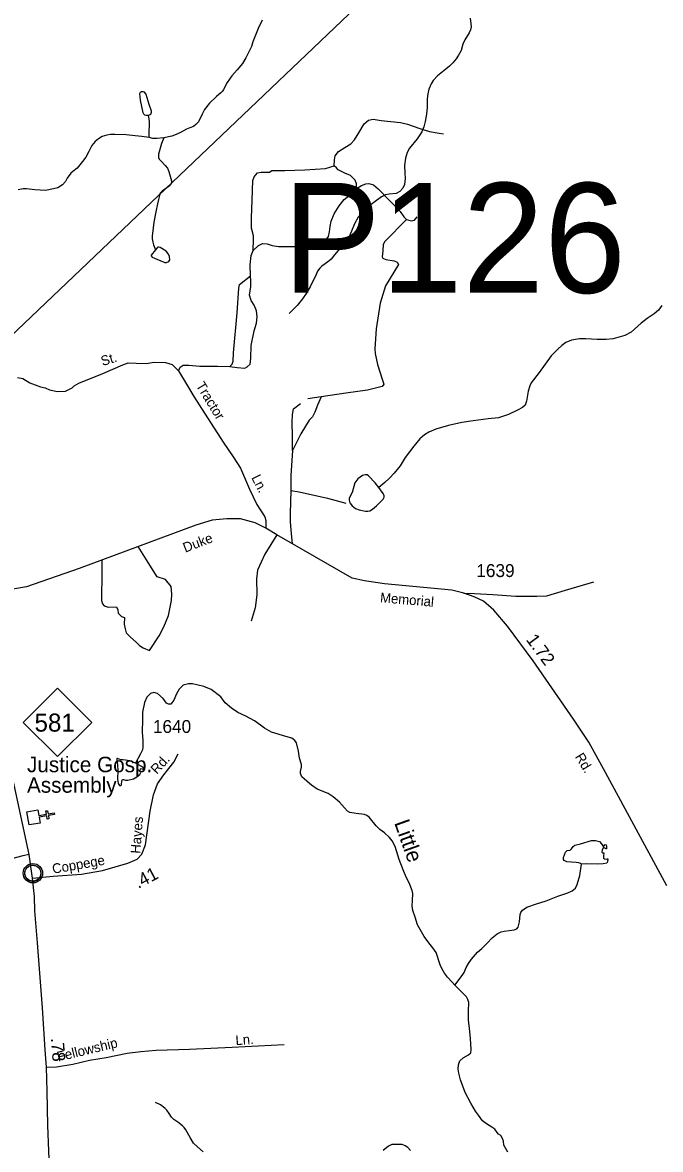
# Model space of a CAD drawing. Extents: x 2126262 to 2293712, y 749403 to 919119.
# Drawn here: x 2245710 to 2251899, y 835686 to 846622 of the extents above; entities that cross this region are included whole.
import ezdxf

# ---------------------------------------------------------------- set-up
doc = ezdxf.new("R2010")
doc.units = 0
for name, color, linetype in [('Exist Civil Demographics Community CELL', 7, 'Continuous'), ('Exist Cultural Church CELL', 7, 'Continuous'), ('Exist Cultural Church Label', 7, 'Continuous'), ('Exist Hydrographic Creek Single Shore', 7, 'Continuous'), ('Exist Hydrographic Creek Single Shore Label', 7, 'Continuous'), ('Exist Hydrographic Misc Water Feature', 7, 'Continuous'), ('Exist Hydrographic Pond Under 1500 Sq Ft', 7, 'Continuous'), ('Exist Road Non-System Type 51', 7, 'Continuous'), ('Exist Road Non-System Type 51 Label', 7, 'Continuous'), ('Exist Road Primary NC Attributed', 7, 'Continuous'), ('Exist Road Primary NC Service Mileage Hundredths English Label', 7, 'Continuous'), ('Exist Road Primary NC Shield CELL', 7, 'Continuous'), ('Exist Road Primary NC Shield Number Label', 7, 'Continuous'), ('Exist Road Secondary Mileage Hundredths English Label', 7, 'Continuous'), ('Exist Road Secondary Structure Pipe Number Label', 7, 'Continuous'), ('Exist Road Secondary Type 41 Attributed', 7, 'Continuous'), ('Exist Road Secondary Type 51 Attributed', 7, 'Continuous'), ('Exist Road Secondary Type 51 Label', 7, 'Continuous'), ('Exist Road Secondary Type 51 Number Label', 7, 'Continuous'), ('Exist Utilities Electrical Transmission Line', 7, 'Continuous')]:
    doc.layers.add(name, color=color, linetype=linetype)

msp = doc.modelspace()

# ---------------------------------------------------------------- linework, layer by layer
at = {"layer": 'Exist Civil Demographics Community CELL'}
msp.add_lwpolyline([(2245732, 838379), (2245733, 838385), (2245735, 838391), (2245738, 838398), (2245741, 838404), (2245744, 838410), (2245748, 838415), (2245752, 838419), (2245756, 838424), (2245762, 838429), (2245767, 838432), (2245772, 838435), (2245777, 838438), (2245783, 838440), (2245788, 838442), (2245793, 838443), (2245798, 838444), (2245802, 838444), (2245808, 838445), (2245813, 838444), (2245818, 838444), (2245823, 838443), (2245828, 838442), (2245833, 838441), (2245838, 838439), (2245845, 838436), (2245851, 838433), (2245856, 838429), (2245861, 838425), (2245865, 838422), (2245869, 838418), (2245873, 838413), (2245876, 838408), (2245879, 838403), (2245881, 838398), (2245883, 838393), (2245885, 838388), (2245886, 838384), (2245887, 838377), (2245888, 838373), (2245888, 838367), (2245888, 838361), (2245887, 838355), (2245886, 838350), (2245885, 838344), (2245883, 838338), (2245881, 838333), (2245877, 838327), (2245874, 838321), (2245871, 838317), (2245867, 838312), (2245861, 838307), (2245856, 838303), (2245851, 838299), (2245847, 838297), (2245840, 838294), (2245833, 838291), (2245827, 838290), (2245820, 838288), (2245816, 838288), (2245811, 838287), (2245806, 838287), (2245802, 838288), (2245796, 838289), (2245790, 838290), (2245785, 838291), (2245780, 838293), (2245776, 838295), (2245772, 838297), (2245765, 838301), (2245759, 838306), (2245754, 838310), (2245750, 838315), (2245747, 838319), (2245744, 838323), (2245740, 838330), (2245738, 838334), (2245736, 838338), (2245734, 838346), (2245732, 838353), (2245732, 838358), (2245731, 838365), (2245731, 838369), (2245732, 838376)], close=True, dxfattribs=at)
msp.add_lwpolyline([(2245732, 838379), (2245733, 838385), (2245735, 838391), (2245738, 838398), (2245741, 838404), (2245744, 838410), (2245748, 838415), (2245752, 838419), (2245756, 838424), (2245762, 838429), (2245767, 838432), (2245772, 838435), (2245777, 838438), (2245783, 838440), (2245788, 838442), (2245793, 838443), (2245798, 838444), (2245802, 838444), (2245808, 838445), (2245813, 838444), (2245818, 838444), (2245823, 838443), (2245828, 838442), (2245833, 838441), (2245838, 838439), (2245845, 838436), (2245851, 838433), (2245856, 838429), (2245861, 838425), (2245865, 838422), (2245869, 838418), (2245873, 838413), (2245876, 838408), (2245879, 838403), (2245881, 838398), (2245883, 838393), (2245885, 838388), (2245886, 838384), (2245887, 838377), (2245888, 838373), (2245888, 838367), (2245888, 838361), (2245887, 838355), (2245886, 838350), (2245885, 838344), (2245883, 838338), (2245881, 838333), (2245877, 838327), (2245874, 838321), (2245871, 838317), (2245867, 838312), (2245861, 838307), (2245856, 838303), (2245851, 838299), (2245847, 838297), (2245840, 838294), (2245833, 838291), (2245827, 838290), (2245820, 838288), (2245816, 838288), (2245811, 838287), (2245806, 838287), (2245802, 838288), (2245796, 838289), (2245790, 838290), (2245785, 838291), (2245780, 838293), (2245776, 838295), (2245772, 838297), (2245765, 838301), (2245759, 838306), (2245754, 838310), (2245750, 838315), (2245747, 838319), (2245744, 838323), (2245740, 838330), (2245738, 838334), (2245736, 838338), (2245734, 838346), (2245732, 838353), (2245732, 838358), (2245731, 838365), (2245731, 838369), (2245732, 838376)], close=True, dxfattribs=at)
for radius in [94.3, 94.3, 76.7, 76.7]:
    msp.add_circle((2245810, 838367), radius, dxfattribs=at)
at = {"layer": 'Exist Cultural Church CELL'}
msp.add_lwpolyline([(2245857, 838982), (2245867, 838926), (2245942, 838939), (2245936, 838971), (2245952, 838973), (2245958, 838942), (2246017, 838952), (2246020, 838937), (2245960, 838926), (2245966, 838895), (2245950, 838892), (2245945, 838923), (2245870, 838910), (2245880, 838853), (2245775, 838835), (2245752, 838964)], close=True, dxfattribs=at)
at = {"layer": 'Exist Hydrographic Creek Single Shore'}
for points in [[(2251911, 843876), (2251881, 843832), (2251838, 843794), (2251769, 843751), (2251712, 843703), (2251615, 843617), (2251554, 843585), (2251441, 843553), (2251372, 843547), (2251284, 843545), (2251176, 843554), (2251114, 843552), (2251036, 843539), (2250982, 843516), (2250941, 843489), (2250904, 843451), (2250837, 843387), (2250722, 843225), (2250645, 843127), (2250632, 843097), (2250614, 843045), (2250598, 842947), (2250587, 842910), (2250561, 842886), (2250512, 842859), (2250425, 842818), (2250329, 842787), (2250226, 842777), (2250081, 842758), (2249972, 842740), (2249843, 842713), (2249718, 842677), (2249653, 842648), (2249610, 842621), (2249564, 842582), (2249506, 842510), (2249423, 842402), (2249372, 842321), (2249315, 842248), (2249269, 842201), (2249225, 842158), (2249165, 842111)], [(2249903, 837279), (2249879, 837311), (2249833, 837358), (2249804, 837396), (2249778, 837442), (2249763, 837477), (2249722, 837596), (2249689, 837644), (2249650, 837693), (2249605, 837754), (2249543, 837867), (2249518, 837942), (2249496, 838005), (2249489, 838051), (2249493, 838103), (2249495, 838170), (2249489, 838199), (2249460, 838275), (2249433, 838330), (2249401, 838400), (2249364, 838500), (2249324, 838626), (2249297, 838681), (2249271, 838712), (2249220, 838758), (2249175, 838791), (2249139, 838827), (2249072, 838912), (2249049, 838928), (2249027, 838937), (2248945, 838948), (2248884, 838955), (2248863, 838969), (2248833, 839002), (2248785, 839055), (2248723, 839107), (2248675, 839139), (2248569, 839184), (2248512, 839220), (2248493, 839237), (2248418, 839303), (2248407, 839333), (2248406, 839354), (2248417, 839396), (2248415, 839421), (2248398, 839483), (2248387, 839550), (2248368, 839631), (2248352, 839655), (2248321, 839676), (2248263, 839694), (2248126, 839737), (2248056, 839775), (2248018, 839804), (2247960, 839845), (2247876, 839890), (2247800, 839927), (2247738, 839968), (2247675, 840019), (2247632, 840077), (2247540, 840150), (2247468, 840179), (2247357, 840205), (2247319, 840205), (2247269, 840192), (2247230, 840152), (2247202, 840108), (2247178, 840047), (2247148, 840009), (2247125, 840008), (2247106, 840018), (2247075, 840061), (2247020, 840111), (2246982, 840121), (2246952, 840112), (2246916, 840076), (2246893, 840022), (2246874, 839930), (2246875, 839857), (2246871, 839736), (2246876, 839655), (2246878, 839591), (2246873, 839565), (2246854, 839525), (2246805, 839434)], [(2250418, 835659), (2250380, 835727), (2250377, 835766), (2250365, 835794), (2250351, 835822), (2250327, 835835), (2250313, 835851), (2250291, 835882), (2250263, 835903), (2250210, 835935), (2250172, 835963), (2250132, 836018), (2250104, 836057), (2250058, 836136), (2250005, 836239), (2249959, 836363), (2249942, 836427), (2249937, 836464), (2249939, 836507), (2249953, 836545), (2249985, 836577), (2250037, 836604), (2250058, 836624), (2250063, 836655), (2250055, 836764), (2250048, 836831), (2250036, 836944), (2250038, 837028), (2250039, 837113), (2250031, 837142), (2250016, 837166), (2249968, 837215), (2249903, 837279)]]:
    msp.add_lwpolyline(points, dxfattribs=at)
at = {"layer": 'Exist Hydrographic Misc Water Feature'}
for points in [[(2248036, 846646), (2247996, 846564), (2247944, 846435), (2247930, 846389), (2247906, 846336), (2247877, 846280), (2247843, 846224), (2247792, 846162), (2247740, 846105), (2247695, 846040), (2247658, 845971), (2247649, 845955), (2247635, 845940), (2247613, 845925), (2247590, 845905), (2247524, 845838), (2247476, 845777), (2247452, 845733), (2247416, 845658), (2247391, 845632), (2247368, 845613), (2247334, 845600), (2247299, 845587), (2247250, 845559), (2247201, 845534), (2247159, 845519), (2247079, 845503)], [(2250054, 846663), (2250060, 846609), (2250061, 846581), (2250055, 846551), (2250042, 846523), (2250002, 846453), (2249982, 846411), (2249964, 846351), (2249938, 846304), (2249918, 846271), (2249884, 846230), (2249852, 846197), (2249815, 846169), (2249737, 846105), (2249694, 846059), (2249675, 846026), (2249652, 845976), (2249643, 845931), (2249636, 845882), (2249637, 845802), (2249630, 845733), (2249617, 845663), (2249603, 845609), (2249583, 845560), (2249538, 845493), (2249465, 845404), (2249442, 845362), (2249425, 845307), (2249415, 845235), (2249418, 845160), (2249421, 845109), (2249415, 845051), (2249399, 845015), (2249370, 844983), (2249335, 844963), (2249268, 844957), (2249231, 844950), (2249191, 844931), (2249119, 844876), (2249067, 844838), (2249018, 844794), (2248967, 844732), (2248929, 844668), (2248901, 844596), (2248875, 844535), (2248849, 844498), (2248805, 844450), (2248736, 844369), (2248704, 844326), (2248686, 844308), (2248647, 844281), (2248613, 844257), (2248595, 844239), (2248572, 844208), (2248557, 844176), (2248500, 844057), (2248463, 843993), (2248425, 843940), (2248374, 843875), (2248326, 843826), (2248296, 843799)], [(2246937, 845505), (2246938, 845572), (2246940, 845619), (2246940, 845657), (2246939, 845689), (2246933, 845720)], [(2246937, 845505), (2246866, 845515), (2246803, 845524), (2246714, 845532), (2246606, 845537), (2246564, 845537), (2246526, 845529), (2246483, 845515), (2246446, 845494), (2246415, 845468), (2246383, 845428), (2246352, 845371), (2246324, 845317), (2246292, 845273), (2246240, 845210), (2246199, 845177), (2246179, 845159), (2246144, 845111), (2246125, 845079), (2246096, 845047), (2246051, 845018), (2246010, 845007), (2245932, 844993), (2245880, 844994), (2245830, 844998), (2245748, 845009), (2245715, 845008), (2245666, 844997)], [(2247079, 845503), (2247013, 845497), (2246974, 845498), (2246937, 845505)], [(2247079, 845503), (2247058, 845449), (2247029, 845346), (2247028, 845327), (2247029, 845312), (2247035, 845297), (2247053, 845278), (2247095, 845236), (2247115, 845209), (2247128, 845175), (2247155, 845086), (2247155, 845070), (2247149, 845050), (2247133, 845033), (2247065, 844987), (2247044, 844965), (2247037, 844942), (2247030, 844904), (2247019, 844863), (2247002, 844784), (2246982, 844685), (2246977, 844631), (2246967, 844550), (2246968, 844522), (2246974, 844492), (2246980, 844465), (2246999, 844416)], [(2249903, 837279), (2249976, 837373), (2249996, 837405), (2250015, 837452), (2250038, 837492), (2250067, 837533), (2250125, 837601), (2250165, 837635), (2250218, 837687), (2250267, 837740), (2250315, 837779), (2250354, 837799), (2250381, 837806), (2250480, 837818), (2250505, 837827), (2250518, 837844), (2250531, 837896), (2250537, 837966), (2250543, 837986), (2250559, 838009), (2250602, 838037), (2250697, 838070), (2250791, 838100), (2250904, 838144), (2251001, 838177), (2251041, 838196), (2251074, 838223), (2251090, 838256), (2251116, 838344), (2251133, 838455)], [(2247463, 835663), (2247406, 835711), (2247368, 835748), (2247337, 835802), (2247295, 835877), (2247279, 835901), (2247263, 835916), (2247216, 835950), (2247179, 835978), (2247156, 836001), (2247132, 836034), (2247111, 836066), (2247089, 836088), (2247049, 836118), (2247001, 836142)], [(2249473, 835675), (2249449, 835704), (2249422, 835722), (2249392, 835733), (2249336, 835736), (2249293, 835733), (2249261, 835718), (2249207, 835675)]]:
    msp.add_lwpolyline(points, dxfattribs=at)
for points in [[(2246933, 845720), (2246910, 845719), (2246897, 845723), (2246886, 845733), (2246879, 845745), (2246854, 845869), (2246848, 845932), (2246855, 845946), (2246863, 845952), (2246878, 845954), (2246888, 845950), (2246905, 845926), (2246934, 845830), (2246958, 845764), (2246959, 845748), (2246951, 845728)], [(2246999, 844416), (2246956, 844366), (2246956, 844358), (2246966, 844344), (2247012, 844326), (2247090, 844293), (2247107, 844293), (2247128, 844302), (2247138, 844319), (2247137, 844351), (2247126, 844375), (2247104, 844402), (2247045, 844440), (2247032, 844443), (2247023, 844441), (2247015, 844434)], [(2246805, 839434), (2246751, 839458), (2246710, 839465), (2246684, 839468), (2246662, 839468), (2246631, 839480), (2246625, 839479), (2246623, 839471), (2246631, 839414), (2246633, 839364), (2246630, 839281), (2246636, 839238), (2246650, 839219), (2246660, 839218), (2246669, 839224), (2246673, 839262), (2246680, 839276), (2246690, 839277), (2246710, 839269), (2246731, 839269), (2246786, 839283), (2246820, 839302), (2246848, 839326), (2246856, 839343), (2246854, 839353), (2246851, 839367), (2246854, 839379), (2246860, 839383), (2246878, 839377), (2246884, 839379), (2246883, 839389), (2246865, 839401)], [(2251133, 838455), (2251123, 838461), (2251108, 838467), (2251081, 838471), (2250992, 838476), (2250966, 838489), (2250958, 838501), (2250957, 838521), (2250979, 838572), (2250994, 838587), (2251022, 838590), (2251037, 838604), (2251052, 838627), (2251068, 838638), (2251122, 838653), (2251229, 838683), (2251268, 838684), (2251307, 838675), (2251328, 838653), (2251339, 838634), (2251344, 838627), (2251348, 838628), (2251361, 838646), (2251371, 838644), (2251375, 838628), (2251375, 838612), (2251375, 838605), (2251371, 838603), (2251354, 838613), (2251342, 838612), (2251333, 838591), (2251330, 838572), (2251335, 838565), (2251349, 838564), (2251350, 838556), (2251347, 838541), (2251346, 838512), (2251355, 838506), (2251376, 838504), (2251385, 838508), (2251388, 838505), (2251386, 838476), (2251377, 838466), (2251344, 838457), (2251286, 838454), (2251184, 838458)]]:
    msp.add_lwpolyline(points, close=True, dxfattribs=at)
at = {"layer": 'Exist Hydrographic Pond Under 1500 Sq Ft'}
msp.add_lwpolyline([(2249165, 842111), (2249130, 842155), (2249066, 842224), (2249052, 842232), (2249034, 842234), (2249007, 842227), (2248962, 842194), (2248935, 842154), (2248924, 842121), (2248907, 842062), (2248880, 842005), (2248878, 841988), (2248884, 841961), (2248909, 841931), (2248940, 841907), (2248976, 841894), (2249038, 841880), (2249061, 841879), (2249079, 841883), (2249106, 841901), (2249145, 841933), (2249207, 841997), (2249218, 842016), (2249217, 842030), (2249208, 842053)], close=True, dxfattribs=at)
at = {"layer": 'Exist Road Non-System Type 51'}
msp.add_line((2248607, 842991), (2248478, 842969), dxfattribs=at)
for points in [[(2248733, 845231), (2248736, 845290), (2248744, 845327), (2248774, 845372), (2248835, 845410), (2248894, 845446), (2248930, 845484), (2248973, 845552), (2249023, 845640), (2249067, 845673), (2249110, 845683), (2249190, 845672), (2249377, 845651), (2249443, 845637), (2249564, 845592), (2249659, 845563), (2249752, 845549), (2249795, 845543)], [(2247948, 844410), (2247950, 844517), (2247950, 844553), (2247931, 844628), (2247932, 844727), (2247938, 844897), (2247944, 845089), (2247958, 845124), (2247990, 845163), (2248024, 845170), (2248106, 845170), (2248127, 845185), (2248256, 845187), (2248448, 845194), (2248648, 845206), (2248733, 845231)], [(2248950, 845011), (2248950, 845057), (2248936, 845093), (2248890, 845137), (2248837, 845159), (2248771, 845194), (2248756, 845211), (2248733, 845231)], [(2247948, 844410), (2248000, 844457), (2248038, 844478), (2248083, 844476), (2248131, 844458), (2248193, 844450), (2248251, 844447), (2248381, 844450), (2248456, 844449), (2248534, 844448), (2248572, 844461), (2248626, 844485), (2248651, 844510), (2248678, 844545), (2248688, 844590), (2248695, 844644), (2248703, 844693), (2248734, 844765), (2248783, 844842), (2248829, 844904), (2248876, 844941), (2248950, 845011)], [(2248950, 845011), (2248999, 845042), (2249039, 845057), (2249071, 845059), (2249115, 845047), (2249161, 845008), (2249272, 844892), (2249374, 844788), (2249410, 844736), (2249435, 844712)], [(2249435, 844712), (2249226, 844497), (2249209, 844469), (2249205, 844407), (2249199, 844347), (2249206, 844334), (2249233, 844323), (2249314, 844308), (2249343, 844296), (2249356, 844274), (2249231, 844068), (2249180, 843898), (2249139, 843648), (2249128, 843456), (2249130, 843411), (2249155, 843305), (2249203, 843150), (2249215, 843113), (2249199, 843091), (2249056, 843053), (2248847, 843024), (2248607, 842991)], [(2249435, 844712), (2249481, 844699), (2249512, 844703), (2249539, 844738)], [(2247921, 844165), (2247918, 844270), (2247929, 844361), (2247948, 844410)], [(2247722, 843284), (2247745, 843307), (2247752, 843335), (2247757, 843416), (2247793, 843804), (2247808, 844043), (2247814, 844079), (2247921, 844165)], [(2247722, 843284), (2247792, 843273), (2247865, 843269), (2247888, 843280), (2247918, 843308), (2247923, 843365), (2247929, 843488), (2247958, 843629), (2247979, 843705), (2247986, 843765), (2247980, 843825), (2247957, 843878), (2247927, 843925), (2247911, 843975), (2247925, 844060), (2247926, 844117), (2247921, 844165)], [(2245661, 843176), (2245712, 843168), (2245779, 843127), (2245884, 843087), (2245929, 843078), (2245970, 843058), (2246048, 843041), (2246125, 843045), (2246192, 843078), (2246211, 843097), (2246255, 843121), (2246489, 843216), (2246683, 843299), (2246735, 843320), (2246813, 843316), (2246909, 843313), (2246986, 843327), (2247097, 843324), (2247161, 843302), (2247223, 843243)], [(2247223, 843243), (2247239, 843279), (2247268, 843296), (2247323, 843296), (2247431, 843287), (2247602, 843286), (2247722, 843284)], [(2247223, 843243), (2247302, 843114), (2247372, 842994), (2247475, 842832), (2247662, 842540), (2247754, 842408), (2247823, 842299), (2247912, 842093), (2247982, 841945), (2248060, 841825), (2248070, 841791), (2248071, 841716)], [(2248330, 842468), (2248329, 842607), (2248326, 842742), (2248329, 842819), (2248337, 842872), (2248407, 842925)], [(2248607, 842991), (2248571, 842909), (2248545, 842842), (2248522, 842797), (2248490, 842762), (2248411, 842630), (2248330, 842468)], [(2248330, 842468), (2248313, 842226), (2248313, 842082)], [(2248313, 842082), (2248306, 841858), (2248307, 841780), (2248317, 841659), (2248324, 841567)], [(2248313, 842082), (2248394, 842068), (2248667, 842008), (2248846, 841959)], [(2248177, 841651), (2248061, 841462), (2247989, 841309), (2247978, 841225), (2247983, 841069), (2247966, 840942), (2247929, 840812)], [(2246478, 841407), (2246480, 841293), (2246475, 841014), (2246485, 840980), (2246503, 840960), (2246541, 840949), (2246622, 840951), (2246634, 840924), (2246637, 840889), (2246669, 840858), (2246698, 840850), (2246697, 840785), (2246705, 840738), (2246715, 840699), (2246758, 840657), (2246812, 840609), (2246844, 840578), (2246879, 840553), (2246940, 840527), (2247035, 840671), (2247080, 840757), (2247127, 840868), (2247156, 841013), (2247159, 841076), (2247151, 841149), (2247098, 841217), (2247017, 841244), (2246928, 841383), (2246831, 841537)], [(2249992, 841083), (2250094, 841080), (2250271, 841073), (2250495, 841055), (2250700, 841055), (2250798, 841058), (2250979, 841115), (2251252, 841196)], [(2245775, 838547), (2245713, 838535), (2245601, 838508)], [(2247005, 836649), (2247329, 836660), (2247742, 836678), (2248248, 836704)], [(2245943, 836484), (2246040, 836488), (2246199, 836515), (2246358, 836554), (2246520, 836580), (2246724, 836621), (2246858, 836637), (2247005, 836649)]]:
    msp.add_lwpolyline(points, dxfattribs=at)
at = {"layer": 'Exist Road Primary NC Attributed'}
for points in [[(2245807, 838319), (2245775, 838547), (2245643, 839150), (2245535, 839656), (2245490, 839880), (2245431, 840147), (2245322, 840667), (2245238, 841028), (2245197, 841158)], [(2246006, 834230), (2245995, 834472), (2245978, 834957), (2245971, 835286), (2245973, 835427), (2245954, 835920), (2245948, 836251), (2245943, 836484), (2245930, 836652), (2245903, 837060), (2245856, 837691), (2245829, 838003), (2245825, 838140), (2245807, 838319)]]:
    msp.add_lwpolyline(points, dxfattribs=at)
at = {"layer": 'Exist Road Primary NC Shield CELL'}
msp.add_lwpolyline([(2245717, 839831), (2246050, 840164), (2246383, 839831), (2246050, 839498)], close=True, dxfattribs=at)
at = {"layer": 'Exist Road Secondary Type 41 Attributed'}
msp.add_lwpolyline([(2245807, 838319), (2246008, 838337), (2246282, 838358), (2246487, 838392), (2246730, 838466), (2246822, 838504), (2246868, 838553), (2246901, 838641), (2246949, 838969), (2246981, 839126), (2247018, 839233), (2247080, 839321), (2247179, 839444), (2247219, 839526)], dxfattribs=at)
at = {"layer": 'Exist Road Secondary Type 51 Attributed'}
msp.add_lwpolyline([(2251961, 838244), (2251367, 839344), (2251205, 839639), (2251055, 839862), (2250663, 840428), (2250414, 840765), (2250283, 840921), (2250181, 841008), (2250093, 841048), (2249992, 841083), (2249875, 841113), (2249221, 841176), (2249029, 841205), (2248909, 841231), (2248177, 841651), (2248071, 841716), (2247966, 841768), (2247823, 841805), (2247692, 841806), (2247549, 841792), (2247390, 841743), (2246258, 841323), (2245747, 841146), (2245617, 841124)], dxfattribs=at)
at = {"layer": 'Exist Utilities Electrical Transmission Line'}
msp.add_lwpolyline([(2258589, 855962), (2224042, 823041), (2221931, 819773), (2221269, 818726), (2220543, 817557), (2219766, 816314), (2218841, 814848), (2217782, 813143), (2216957, 811828)], dxfattribs=at)

# ---------------------------------------------------------------- texts
at = {"layer": 'Exist Cultural Church Label'}
for s, p in [('Justice Gosp.', (2245753, 839347)), ('Assembly', (2245753, 839148))]:
    msp.add_text(s, height=150, dxfattribs=at).set_placement(p)
at = {"layer": 'Exist Hydrographic Creek Single Shore Label'}
msp.add_text('Little', height=150, rotation=289.5182, dxfattribs=at).set_placement((2249314, 838857))
at = {"layer": 'Exist Road Non-System Type 51 Label'}
for s, rotation, p in [('St.', 17.1018, (2246486, 843288)), ('Tractor', 301.3701, (2247388, 843100)), ('Ln.', 297.0511, (2247927, 842206)), ('Ln.', 4.189, (2247779, 836698)), ('Fellowship', 13.717, (2246056, 836538))]:
    msp.add_text(s, height=95, rotation=rotation, dxfattribs=at).set_placement(p)
at = {"layer": 'Exist Road Primary NC Service Mileage Hundredths English Label'}
msp.add_text('.78', height=125, rotation=274.5039, dxfattribs=at).set_placement((2245984, 836766))
at = {"layer": 'Exist Road Primary NC Shield Number Label'}
msp.add_text('581', height=175, dxfattribs=at).set_placement((2245826, 839741))
at = {"layer": 'Exist Road Secondary Mileage Hundredths English Label'}
for s, rotation, p in [('1.72', 306.4458, (2250590, 840632)), ('.41', 27.5297, (2246832, 838215))]:
    msp.add_text(s, height=125, rotation=rotation, dxfattribs=at).set_placement(p)
at = {"layer": 'Exist Road Secondary Structure Pipe Number Label'}
msp.add_text('P126', height=1066.3, dxfattribs=at).set_placement((2248234, 843999))
at = {"layer": 'Exist Road Secondary Type 51 Label'}
for s, rotation, p in [('Duke', 20.9961, (2247288, 841477)), ('Memorial', 355.215, (2249176, 840996)), ('Rd.', 301.4371, (2251066, 839498)), ('Rd.', 47.1381, (2247012, 839322)), ('Hayes', 85.6267, (2246852, 838554)), ('Coppege', 9.955, (2246006, 838361))]:
    msp.add_text(s, height=95, rotation=rotation, dxfattribs=at).set_placement(p)
at = {"layer": 'Exist Road Secondary Type 51 Number Label'}
for s, p in [('1639', (2250112, 841241)), ('1640', (2246974, 839728))]:
    msp.add_text(s, height=125, dxfattribs=at).set_placement(p)

doc.saveas('drawing.dxf')
